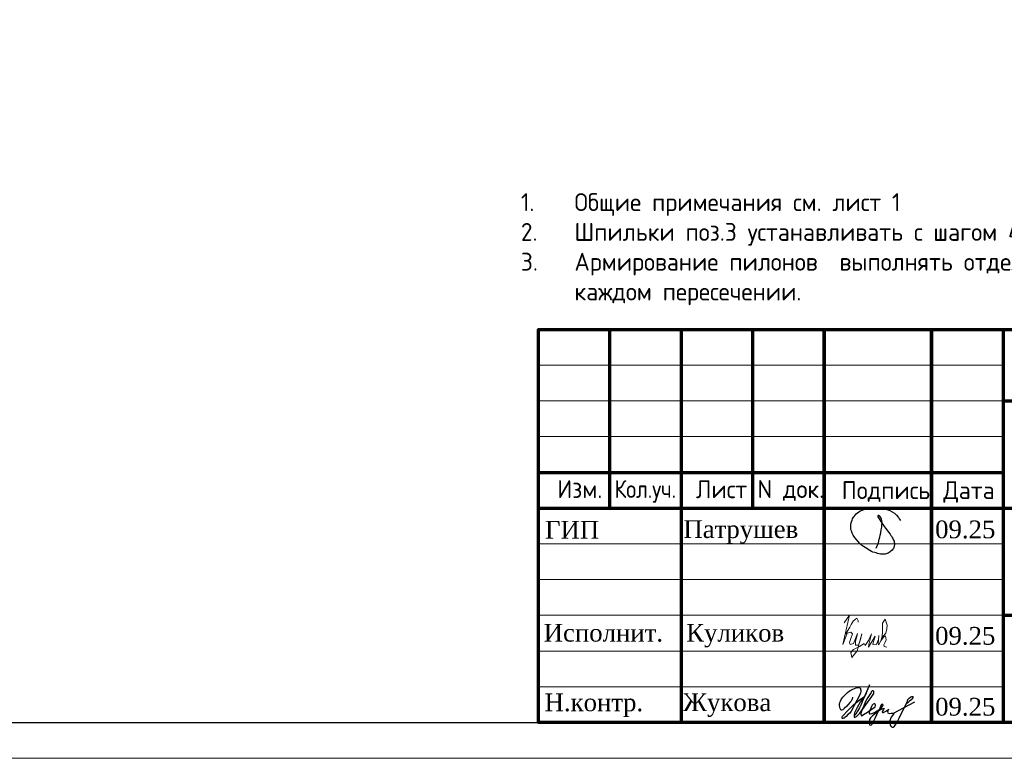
# Model space of a CAD drawing. Header units: millimetres. Extents: x 263826 to 1718326, y -423071 to 70137.
# Tile 467 of 486: x 1112419 to 1126192, y -140651 to -130319. Entities that reach past the tile are written whole.
import ezdxf

# ---------------------------------------------------------------- set-up
doc = ezdxf.new("R2010")
doc.units = ezdxf.units.MM
for name, color, linetype in [('PDF7_Text', 7, 'Continuous'), ('PDF8_Text', 7, 'Continuous'), ('ТОЛСТЫЕ_ОСНОВНЫЕ', 6, 'Continuous')]:
    doc.layers.add(name, color=color, linetype=linetype)
for name, color, linetype, lineweight in [('Выноски', 20, 'Continuous', 20), ('размер', 1, 'Continuous', 25), ('Рамка', 7, 'Continuous', 70), ('Текст', 7, 'Continuous', 25), ('ТОНКИЕ', 7, 'Continuous', 9)]:
    doc.layers.add(name, color=color, linetype=linetype, lineweight=lineweight)
doc.styles.add('GOST-2.304_Type-B', font='GOST_Common.ttf')
doc.styles.add('PDF Times New Roman', font='times.ttf')
doc.styles.add('ГОСТ', font='GOST_Common.ttf')

# ---------------------------------------------------------------- blocks, each defined once
blk = doc.blocks.new('11')
at = {"layer": 'Выноски'}
for p, q in [((47989, 66781), (48016, 66806)), ((48016, 66806), (48038, 66823)), ((48038, 66823), (48060, 66786)), ((47885, 66608), (47944, 66700)), ((47944, 66700), (47962, 66737)), ((47962, 66737), (47989, 66781)), ((48060, 66786), (48058, 66769))]:
    blk.add_line(p, q, dxfattribs=at)
blk.add_lwpolyline([(47863, 66761), (47937, 66865), (47843, 66458), (47885, 66564), (47905, 66616), (47954, 66628), (47979, 66606), (47957, 66539), (47937, 66487), (47947, 66458), (47991, 66470), (48051, 66611), (48041, 66569), (48023, 66505), (48023, 66448), (48065, 66448), (48090, 66529), (48110, 66608), (48043, 66369), (47972, 66275), (47954, 66344), (47991, 66389), (48078, 66431), (48142, 66470), (48154, 66441), (48204, 66512), (48246, 66606), (48209, 66455), (48204, 66418), (48295, 66574), (48265, 66463), (48265, 66455), (48312, 66453), (48342, 66529), (48347, 66584), (48337, 66465), (48349, 66453), (48401, 66569), (48443, 66616), (48461, 66678), (48466, 66727), (48436, 66811), (48399, 66754), (48399, 66618), (48389, 66549), (48374, 66507), (48416, 66564), (48441, 66576), (48451, 66524), (48433, 66482), (48419, 66453), (48424, 66428), (48458, 66421)], dxfattribs=at)
blk = doc.blocks.new('яяя')
at = {"lineweight": 30}
for points in [[(345424, 110432), (345425, 110410), (345424, 110397), (345417, 110379), (345406, 110350), (345390, 110319), (345357, 110275), (345310, 110221), (345265, 110176), (345198, 110110), (345161, 110077), (345133, 110066), (345116, 110066), (345102, 110075), (345090, 110091), (345082, 110115), (345074, 110146), (345066, 110182), (345064, 110206), (345067, 110234), (345077, 110278), (345095, 110320), (345114, 110361), (345134, 110395), (345159, 110428), (345195, 110469), (345228, 110506), (345284, 110560), (345331, 110595), (345379, 110625), (345435, 110648), (345486, 110670), (345532, 110686), (345573, 110696), (345605, 110698), (345621, 110695), (345635, 110687), (345648, 110671), (345656, 110649), (345659, 110625), (345659, 110583), (345656, 110553), (345647, 110523), (345635, 110489), (345387, 110033), (345349, 109985), (345311, 109948), (345247, 109889), (345209, 109858), (345192, 109844), (345180, 109837), (345157, 109833), (345150, 109835), (345140, 109842), (345135, 109856), (345138, 109881), (345148, 109892), (345183, 109930), (345267, 110024), (345343, 110105), (345455, 110213), (345617, 110343), (345775, 110456), (345811, 110526), (345838, 110607), (345890, 110740), (345902, 110771), (345698, 110295), (345672, 110226), (345626, 110132), (345572, 110032), (345518, 109953), (345481, 109918), (345497, 110001), (345567, 110147), (345655, 110301), (345760, 110442)], [(345481, 109918), (345476, 109896), (345475, 109874), (345485, 109861), (345506, 109866), (345539, 109891), (345632, 109983), (345968, 110450), (346022, 110527), (346029, 110560), (346027, 110579), (346026, 110590), (346010, 110605), (345993, 110609), (345975, 110601), (345962, 110584), (345954, 110562), (345857, 110421), (345783, 110292), (345741, 110183), (345701, 110079), (345665, 109985), (345660, 109952), (345666, 109929), (345669, 109915), (345682, 109910), (345702, 109914), (345735, 109941), (345846, 110007), (346065, 110160), (346075, 110193), (346070, 110217), (346066, 110236), (346052, 110241), (346030, 110241), (346007, 110228), (345978, 110203), (345960, 110164), (345892, 110010), (345895, 109986), (345904, 109966), (345925, 109964), (345969, 109968), (346045, 110000), (346218, 110114), (346261, 110154), (346280, 110184), (346282, 110210), (346278, 110225), (346263, 110229), (346241, 110222), (346220, 110198), (346162, 110049), (345989, 109904), (345932, 109849), (345906, 109805), (345891, 109739), (345890, 109690), (345899, 109652), (345924, 109647), (345956, 109655), (345980, 109674), (346058, 109838), (346158, 110046), (346261, 110098), (346314, 110120), (346292, 110079), (346269, 110036), (346261, 110008), (346267, 109998), (346293, 109998), (346363, 110039), (346445, 110095), (346421, 110068), (346414, 110040), (346407, 110011), (346416, 109990), (346466, 109972), (346509, 109977), (346574, 109984), (347172, 110293)], [(346586, 109971), (346543, 109917), (346509, 109873), (346489, 109825), (346475, 109767), (346472, 109710), (346478, 109675), (346485, 109641), (346501, 109621), (346517, 109602), (346542, 109589), (346568, 109592), (346605, 109620), (346680, 109731), (346736, 109842), (346865, 110115), (346962, 110290), (346969, 110318), (346979, 110360), (347013, 110403), (347056, 110434), (347091, 110450), (347109, 110450), (347121, 110434), (347115, 110405), (347072, 110355), (347012, 110307), (346924, 110222)]]:
    blk.add_lwpolyline(points, dxfattribs=at)
blk = doc.blocks.new('Патрушев')
at = {"color": 5, "lineweight": 25}
blk.add_lwpolyline([(58.5, -35.09), (59.7, -31.98), (60.22, -29.81), (60.47, -28.76), (60.76, -27.56), (61.06, -26.32), (61.37, -24.67), (61.64, -22.98), (61.77, -21.63), (61.83, -20.46), (61.74, -19.5), (61.5, -18.56), (61.27, -17.93), (60.96, -17.34), (60.63, -16.86), (60.45, -16.66), (60.39, -16.62), (60.25, -16.53), (60.03, -16.42), (59.74, -16.36), (59.56, -16.39), (59.41, -16.5), (59.32, -16.73), (59.32, -16.96), (59.41, -17.15), (61.8, -21.04), (63.12, -22.91), (63.7, -23.61), (64.53, -24.59), (65.48, -25.87), (66.43, -27.07), (66.87, -27.73), (67.42, -28.44), (67.68, -28.93), (68, -29.52), (68.38, -30.41), (68.65, -31), (68.82, -31.71), (68.89, -32.2), (68.93, -32.68), (68.9, -33.35), (68.81, -33.79), (68.57, -34.59), (68.27, -35.18), (67.92, -35.7), (67.56, -36.23), (66.92, -36.75), (66.44, -37.14), (65.93, -37.49), (65.34, -37.85), (64.79, -38.12), (64.12, -38.33), (63.56, -38.4), (62.54, -38.51), (61.58, -38.47), (60.89, -38.38), (60.1, -38.27), (59.25, -38.05), (58.41, -37.75), (57.66, -37.55), (56.61, -37.27), (55.88, -36.92), (54.92, -36.35), (53.85, -35.72), (53.05, -35.25), (52.17, -34.73), (51.27, -34.08), (50.13, -33.27), (49.09, -32.31), (47.96, -31.09), (47.07, -29.92), (46.05, -28.68), (45.23, -27.65), (44.74, -26.54), (44.28, -25.09), (44.05, -24.29), (43.98, -23.29), (43.94, -22.47), (43.99, -21.49), (44.18, -20.57), (44.46, -19.97), (44.74, -19.1), (45.02, -18.24), (45.49, -17.42), (45.85, -16.92), (46.39, -16.14), (46.99, -15.53), (47.83, -14.81), (48.65, -14.29), (49.43, -13.79), (50.53, -13.27), (51.57, -12.89), (52.65, -12.48), (54.17, -12.1), (55.44, -11.87), (56.95, -11.79), (58.35, -11.79), (59.63, -11.91), (61, -12.05), (62.71, -12.35), (64.46, -12.88), (66.16, -13.58), (67.55, -14.27), (68.88, -15.13), (70.02, -16.25), (71.14, -17.49), (71.67, -18.26), (72.28, -19.27)], dxfattribs=at)
blk = doc.blocks.new('штамп кж1.1')
at = {"layer": 'Рамка', "color": 7}
for p, q in [((405358, -83134), (405358, -80634)), ((407358, -83134), (407358, -80634)), ((410858, -81634), (422858, -81634)), ((404358, -82634), (410858, -82634)), ((404358, -83134), (422858, -83134)), ((410858, -84634), (422858, -84634))]:
    blk.add_line(p, q, dxfattribs=at)
at = {"layer": 'Рамка'}
for p, q in [((406358, -86134), (406358, -80634)), ((408358, -86134), (408358, -80634)), ((408358, -80634), (408358, -86134)), ((409858, -80634), (409858, -86134)), ((409858, -86134), (409858, -80634)), ((410858, -80634), (410858, -86134))]:
    blk.add_line(p, q, dxfattribs=at)
at = {"layer": 'Рамка', "color": 7, "lineweight": 15}
for p, q in [((404358, -81134), (410858, -81134)), ((404358, -81634), (410858, -81634)), ((404358, -82134), (410858, -82134)), ((404358, -83634), (410858, -83634)), ((404358, -84134), (410858, -84134)), ((404358, -84634), (410858, -84634)), ((404358, -85134), (410858, -85134)), ((404358, -85634), (410858, -85634))]:
    blk.add_line(p, q, dxfattribs=at)
at = {"layer": 'Рамка'}
blk.add_lwpolyline([(422858, -86134), (404358, -86134), (404358, -80634), (422858, -80634)], close=True, dxfattribs=at)
at = {"color": 5, "xscale": 24.5, "yscale": 24.5, "zscale": 24.5}
blk.add_blockref('Патрушев', (407651, -82836), dxfattribs=at)
at = {"color": 2, "lineweight": 60, "xscale": 0.5, "yscale": 0.5, "zscale": 0.5}
blk.add_blockref('яяя', (236038, -140993), dxfattribs=at)
at = {"layer": 'Выноски', "color": 0}
blk.add_blockref('11', (360773, -151499), dxfattribs=at)
at = {"layer": 'PDF7_Text', "insert": (410912, -84467), "char_height": 180, "width": 6881.02, "attachment_point": 7, "style": 'PDF Times New Roman'}
blk.add_mtext('\\pi1015.18152;Жилой дом со встроенными помещениями \\P\\pi311.27381;общественно-делового и коммерческого назначения на \\P\\pi667.38051;первом этаже здания и встроенно-пристроенным \\P\\pi874.76335;поликлиническим учреждением (поз. 2.2-2.3)', dxfattribs=at)
at = {"layer": 'PDF7_Text', "char_height": 248, "attachment_point": 7, "style": 'PDF Times New Roman'}
for s, insert in [('Патрушев', (406387, -83634)), ('09.25', (409908, -83561)), ('09.25', (409908, -85050)), ('Жукова', (406381, -86056)), ('09.25', (409908, -86042))]:
    blk.add_mtext(s, dxfattribs=dict(at, insert=insert))
at = {"layer": 'PDF7_Text', "insert": (406426, -85084), "char_height": 247.95, "attachment_point": 7, "style": 'PDF Times New Roman'}
blk.add_mtext_dynamic_manual_height_columns('{\\C256;Куликов}', width=2000, gutter_width=1250, heights=[0], dxfattribs=at)
at = {"layer": 'PDF8_Text', "char_height": 248, "attachment_point": 7, "style": 'PDF Times New Roman'}
for s, insert in [('ГИП', (404451, -83561)), ('Исполнит.', (404432, -85007)), ('Н.контр.', (404445, -86056))]:
    blk.add_mtext(s, dxfattribs=dict(at, insert=insert))
at = {"layer": 'Текст', "color": 7, "style": 'ГОСТ'}
for s, p in [('Изм.', (404622, -82993)), ('Лист', (406561, -82996)), ('N док.', (407423, -82993)), ('Подпись', (408601, -83008)), ('Дата', (410023, -83008))]:
    blk.add_text(s, height=250, dxfattribs=at).set_placement(p)
at = {"layer": 'Текст', "color": 7, "style": 'ГОСТ', "width": 0.9}
blk.add_text('Кол.уч.', height=250, dxfattribs=at).set_placement((405423, -82992))
at = {"layer": 'Текст', "color": 7, "insert": (411117, -81801), "char_height": 250, "attachment_point": 1, "style": 'ГОСТ'}
blk.add_mtext_dynamic_manual_height_columns('\\pi594.35517;{\\fTimes New Roman|b0|i0|c204|p18;\\C256;Строительство жилого комплекса со  встроенными помещениями \\P\\pi1441.86779;общественного-делового, коммерческого назначения и \\P\\pi41.3631;поликлиническим учреждением по адресу: г. Чита, ул. 1-я Коллективная}', width=11543.07, gutter_width=12.5, heights=[0], dxfattribs=at)
blk = doc.blocks.new('*U46')
at = {"layer": 'ТОЛСТЫЕ_ОСНОВНЫЕ', "color": 6}
blk.add_lwpolyline([(20, 5), (415, 5), (415, 292), (20, 292)], close=True, dxfattribs=at)
at = {"layer": 'ТОНКИЕ'}
blk.add_lwpolyline([(0, 0), (420, 0), (420, 297), (0, 297)], close=True, dxfattribs=at)

msp = doc.modelspace()

# ---------------------------------------------------------------- block references
at = {"xscale": 100, "yscale": 100, "zscale": 100}
msp.add_blockref('*U46', (1096675.02999, -140651.33079), dxfattribs=at)
at = {"layer": 'размер'}
for p in [(622629.12858, -53501.68302, 6200), (386772.76955, -53568.49652, 3100), (522893.71601, -53537.24258), (341774.20345, -53769.4628, 3100), (433578.08002, -53769.4628, 3100), (477895.14991, -53738.20886), (572761.4223, -53769.4628, 3100), (669819.0913, -53923.17899), (715316.70554, -54017.10944)]:
    msp.add_blockref('штамп кж1.1', p, dxfattribs=at)

# ---------------------------------------------------------------- texts
at = {"ltscale": 100, "char_height": 250, "width": 17398.1240905, "attachment_point": 1, "style": 'GOST-2.304_Type-B'}
for s, insert in [('\\pi-750,l750,t750,5000;1.^IОбщие примечания см. лист 1\\P2.^IШпильки поз.3 устанавливать с шагом 400 по вертикали и с шагом  400 по горизонтали .\\P3.^IАрмирование пилонов  выполнять отдельными стержнями. Арматуру вязать вязальной проволокой в каждом пересечении.\\P{\\C7;4.^IДиаметр оправки стержня при d<20мм - 5d, при d≥20мм - 8d}', (927749.63121, -130516.14408)), ('\\pi-750,l750,t750,5000;1.^IОбщие примечания см. лист 1\\P2.^IШпильки поз.3 устанавливать с шагом 400 по вертикали и с шагом  400 по горизонтали .\\P3.^IАрмирование пилонов  выполнять отдельными стержнями. Арматуру вязать вязальной проволокой в каждом пересечении.\\P{\\C7;4.^IДиаметр оправки стержня при d<20мм - 5d, при d≥20мм - 8d}', (1027485.04377, -130480.58453, 6200)), ('\\pi-750,l750,t750,5000;1.^IОбщие примечания см. лист 1\\P2.^IШпильки поз.3 устанавливать с шагом 400 по вертикали и с шагом  400 по горизонтали .\\P3.^IАрмирование пилонов  выполнять отдельными стержнями. Арматуру вязать вязальной проволокой в каждом пересечении.\\P{\\C7;4.^IДиаметр оправки стержня при d<20мм - 5d, при d≥20мм - 8d}', (977617.33749, -130748.36431, 3100)), ('\\pi-750,l750,t750,5000;1.^IОбщие примечания см. лист 1\\P2.^IШпильки поз.3 устанавливать с шагом 400 по вертикали и с шагом  400 по горизонтали.\\P3.^IАрмирование пилонов  выполнять отдельными стержнями. Арматуру вязать вязальной проволокой в каждом пересечении.', (1073932.24907, -132652.27578)), ('\\pi-750,l750,t750,5000;1.^IОбщие примечания см. лист 1\\P2.^IШпильки поз.3 устанавливать с шагом 400 по вертикали и с шагом  400 по горизонтали.\\P3.^IАрмирование пилонов  выполнять отдельными стержнями. Арматуру вязать вязальной проволокой в каждом пересечении.', (1119429.8633, -132746.20623))]:
    msp.add_mtext(s, dxfattribs=dict(at, insert=insert))
at = {"layer": 'Текст', "color": 7, "char_height": 250, "attachment_point": 1, "style": 'ГОСТ'}
for s, heights, insert in [('\\pi3500;{\\C256;\\P\\pi2464.39394;Пилон П1 (1ЭТ)}', [1500], (527547.93827, -138202.71786, 3100)), ('\\pi3500;{\\C256;\\P\\pi2439.39394;Пилон П2 (1ЭТ)}', [1500], (572654.78314, -138202.71786, 3100)), ('\\pi3500;{\\C256;\\P\\pi2482.19697;Пилон П3(1ЭТ)}', [1500], (617761.62801, -138202.71786, 3100)), ('\\pi3500;{\\C256;\\P\\pi2469.69697;Пилон П4(1ЭТ)}', [1500], (662807.74067, -138202.71786, 3100)), ('\\pi3500;{\\C256;\\P\\pi2439.39394;Пилон П7 (1ЭТ)}', [1500], (797631.09401, -138202.71786, 3100)), ('\\pi3500;{\\C256;\\P\\pi2376.89394;Пилон П10 (1ЭТ)}', [1500], (933752.04047, -138171.46392)), ('\\pi3500;{\\C256;\\P\\pi2439.39394;Пилон П9 (1ЭТ) }', [1500], (888753.47436, -138372.43021)), ('\\pi3500;{\\C256;\\P\\pi2376.89394;Пилон П12 (1ЭТ) }', [1509.18389], (1033487.45303, -138282.16753, 6200)), ('\\pi3500;{\\C256;\\P\\pi2439.39394;Пилон П5 (1ЭТ) }', [1500], (707720.13429, -138549.9473, 3100)), ('\\pi3500;{\\C256;\\P\\pi2439.39394;Пилон П6 (1ЭТ) }', [1500], (752632.5279, -138549.9473, 3100)), ('\\pi3500;{\\C256;\\P\\pi2439.39394;Пилон П8 (1ЭТ) }', [1500], (844436.40447, -138549.9473, 3100)), ('\\pi3500;{\\C256;\\P\\pi2401.89394;Пилон П11 (1ЭТ) }', [1500], (983619.74675, -138549.9473, 3100)), ('\\pi3500;{\\C256;\\P\\pi2376.89394;Пилон П13 (1ЭТ) }', [1500], (1080677.41576, -138557.40034))]:
    msp.add_mtext_dynamic_manual_height_columns(s, width=7000, gutter_width=12.5, heights=heights, dxfattribs=dict(at, insert=insert))

doc.saveas('drawing.dxf')
